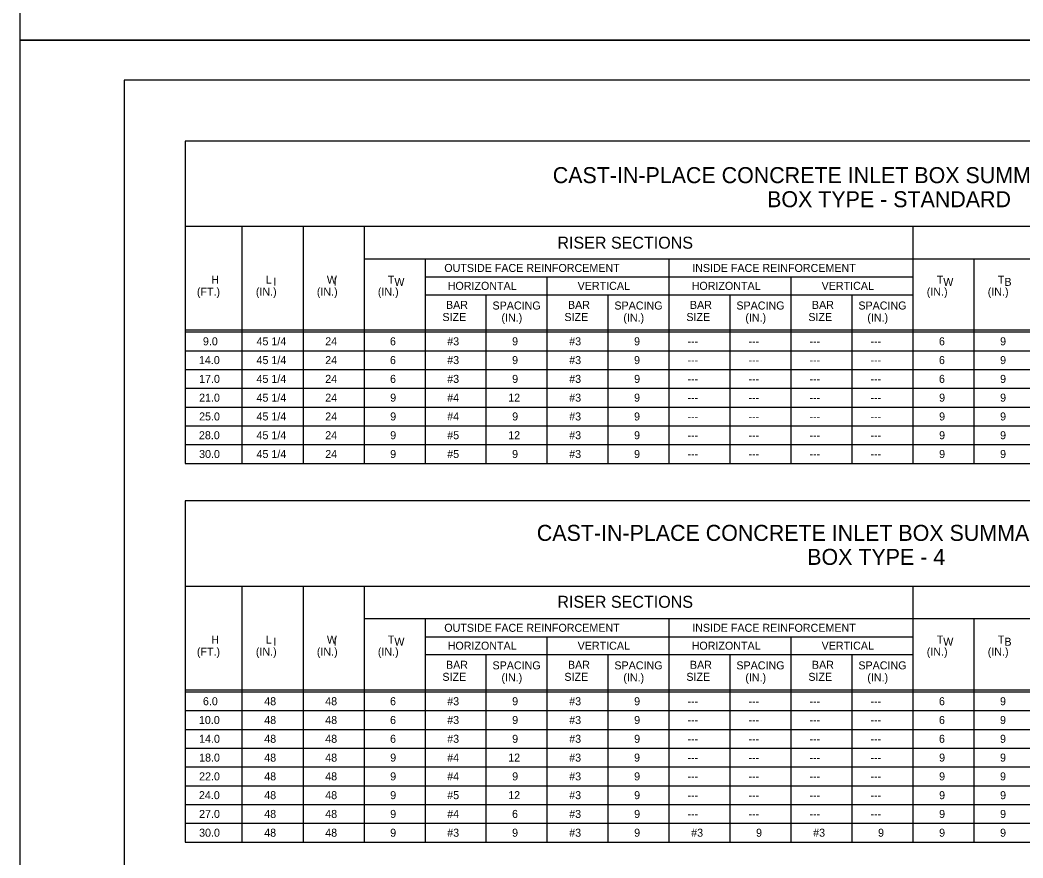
# Model space of a CAD drawing. Extents: x -6420 to 49575, y -4552 to 11624.
# Drawn here: x -6420 to -5187, y 4772 to 5802 of the extents above; entities that cross this region are included whole.
import ezdxf

# ---------------------------------------------------------------- set-up
doc = ezdxf.new("R2010")
doc.units = 0
doc.layers.add('1', color=7, linetype='Continuous')
doc.layers.add('PLT-BNDY', color=7, linetype='Continuous')

msp = doc.modelspace()

# ---------------------------------------------------------------- linework, layer by layer
at = {"layer": '1'}
for p, q in [((-6217.4, 5653.2), (-6217.4, 5256.9)), ((-4422.4, 5653.2), (-6217.4, 5653.2)), ((-4422.4, 5548.2), (-6217.4, 5548.2)), ((-6147.4, 5256.9), (-6147.4, 5548.2)), ((-6072.4, 5548.2), (-6072.4, 5256.9)), ((-5997.4, 5548.2), (-5997.4, 5256.9)), ((-5322.4, 5548.2), (-5322.4, 5256.9)), ((-4422.4, 5508.2), (-5997.4, 5508.2)), ((-5922.4, 5508.2), (-5922.4, 5256.9)), ((-5622.4, 5508.2), (-5622.4, 5256.9)), ((-5247.4, 5508.2), (-5247.4, 5256.9)), ((-5922.4, 5486.2), (-5622.4, 5486.2)), ((-5772.4, 5486.2), (-5772.4, 5256.9)), ((-5622.4, 5486.2), (-5322.4, 5486.2)), ((-5472.4, 5486.2), (-5472.4, 5256.9)), ((-5922.4, 5464.2), (-5622.4, 5464.2)), ((-5847.4, 5464.2), (-5847.4, 5256.9)), ((-5697.4, 5464.2), (-5697.4, 5256.9)), ((-5622.4, 5464.2), (-5322.4, 5464.2)), ((-5547.4, 5464.2), (-5547.4, 5256.9)), ((-5397.4, 5464.2), (-5397.4, 5256.9)), ((-6217.4, 5421), (-4422.4, 5421)), ((-6217.4, 5418.5), (-4422.4, 5418.5)), ((-6217.4, 5395.4), (-4422.4, 5395.4)), ((-6217.4, 5372.3), (-4422.4, 5372.3)), ((-6217.4, 5349.3), (-4422.4, 5349.3)), ((-6217.4, 5326.2), (-4422.4, 5326.2)), ((-6217.4, 5303.1), (-4422.4, 5303.1)), ((-6217.4, 5280), (-4422.4, 5280)), ((-6217.4, 5256.9), (-4422.4, 5256.9)), ((-6217.4, 5210.7), (-6217.4, 4791.2)), ((-4422.4, 5210.7), (-6217.4, 5210.7)), ((-4422.4, 5105.7), (-6217.4, 5105.7)), ((-6147.4, 4791.2), (-6147.4, 5105.7)), ((-6072.4, 5105.7), (-6072.4, 4791.2)), ((-5997.4, 5105.7), (-5997.4, 4791.2)), ((-5322.4, 5105.7), (-5322.4, 4791.2)), ((-4422.4, 5065.7), (-5997.4, 5065.7)), ((-5922.4, 5065.7), (-5922.4, 4791.2)), ((-5622.4, 5065.7), (-5622.4, 4791.2)), ((-5247.4, 5065.7), (-5247.4, 4791.2)), ((-5922.4, 5043.7), (-5622.4, 5043.7)), ((-5772.4, 5043.7), (-5772.4, 4791.2)), ((-5622.4, 5043.7), (-5322.4, 5043.7)), ((-5472.4, 5043.7), (-5472.4, 4791.2)), ((-5922.4, 5021.7), (-5622.4, 5021.7)), ((-5847.4, 5021.7), (-5847.4, 4791.2)), ((-5697.4, 5021.7), (-5697.4, 4791.2)), ((-5622.4, 5021.7), (-5322.4, 5021.7)), ((-5547.4, 5021.7), (-5547.4, 4791.2)), ((-5397.4, 5021.7), (-5397.4, 4791.2)), ((-6217.4, 4978.4), (-4422.4, 4978.4)), ((-6217.4, 4976), (-4422.4, 4976)), ((-6217.4, 4952.9), (-4422.4, 4952.9)), ((-6217.4, 4929.8), (-4422.4, 4929.8)), ((-6217.4, 4906.7), (-4422.4, 4906.7)), ((-6217.4, 4883.6), (-4422.4, 4883.6)), ((-6217.4, 4860.5), (-4422.4, 4860.5)), ((-6217.4, 4837.4), (-4422.4, 4837.4)), ((-6217.4, 4814.3), (-4422.4, 4814.3)), ((-6217.4, 4791.2), (-4422.4, 4791.2))]:
    msp.add_line(p, q, dxfattribs=at)
msp.add_lwpolyline([(-3713.7, 3877.8), (-3713.7, 5728.2), (-6292.4, 5728.2), (-6292.4, 3877.8), (-3713.7, 3877.8), (-3713.7, 3964.3), (-4369.8, 3964.3), (-4369.8, 4176.5), (-3713.7, 4176.5), (-3713.7, 4271.5), (-4369.8, 4271.5), (-4369.8, 3877.8), (-4111.3, 3877.8), (-4111.3, 3964.3), (-4111.3, 3877.8), (-3858.7, 3877.8), (-3858.7, 3964.3), (-3858.7, 3923.9), (-3713.7, 3923.9)], dxfattribs=at)
at = {"layer": 'PLT-BNDY'}
for points in [[(-6420.4, 7726.3), (-3661.2, 7726.3), (-3661.2, 5777.4), (-6420.4, 5777.4)], [(-6420.4, 5777.4), (-3661.2, 5777.4), (-3661.2, 3828.6), (-6420.4, 3828.6)]]:
    msp.add_lwpolyline(points, close=True, dxfattribs=at)

# ---------------------------------------------------------------- texts
at = {"layer": '1'}
for s, height, p in [('CAST-IN-PLACE CONCRETE INLET BOX SUMMARY TABLE', 19.685, (-5765.3, 5601.5)), ('BOX TYPE - STANDARD', 19.685, (-5501.7, 5571.9)), ('RISER SECTIONS', 14.764, (-5759.6, 5520.9)), ('OUTSIDE FACE REINFORCEMENT', 9.843, (-5898.7, 5492.3)), ('INSIDE FACE REINFORCEMENT', 9.843, (-5593.8, 5492.3)), ('H', 9.84, (-6185.2, 5477.9)), ('L ', 9.84, (-6118.1, 5477.9)), ('I', 9.84, (-6109.1, 5475.4)), ('W ', 9.84, (-6043.1, 5477.9)), ('I', 9.84, (-6034.7, 5475.4)), ('T ', 9.84, (-5968.1, 5477.9)), ('W', 9.84, (-5960.1, 5475.2)), ('HORIZONTAL', 9.84, (-5894.5, 5470.3)), ('VERTICAL', 9.84, (-5734.7, 5470.3)), ('HORIZONTAL', 9.84, (-5594.5, 5470.3)), ('VERTICAL', 9.84, (-5434.7, 5470.3)), ('T ', 9.84, (-5293.1, 5477.9)), ('W', 9.84, (-5285.1, 5475.2)), ('T ', 9.84, (-5218.1, 5477.9)), ('B', 9.84, (-5209.9, 5475.2)), ('(FT.)', 9.84, (-6202.9, 5463.1)), ('(IN.)', 9.84, (-6130.4, 5463.1)), ('(IN.)', 9.84, (-6055.4, 5463.1)), ('(IN.)', 9.84, (-5980.4, 5463.1)), ('(IN.)', 9.84, (-5305.4, 5463.1)), ('(IN.)', 9.84, (-5230.4, 5463.1)), ('BAR', 9.84, (-5896.6, 5446.9)), ('SPACING', 9.84, (-5839.4, 5446.1)), ('BAR', 9.84, (-5746.6, 5446.9)), ('SPACING', 9.84, (-5689.5, 5446.1)), ('BAR', 9.84, (-5596.6, 5446.9)), ('SPACING', 9.84, (-5539.5, 5446.1)), ('BAR', 9.84, (-5446.6, 5446.9)), ('SPACING', 9.84, (-5389.5, 5446.1)), ('SIZE', 9.84, (-5901, 5432)), ('(IN.)', 9.84, (-5828.4, 5431.3)), ('SIZE', 9.84, (-5751, 5432)), ('(IN.)', 9.84, (-5678.5, 5431.3)), ('SIZE', 9.84, (-5601, 5432)), ('(IN.)', 9.84, (-5528.5, 5431.3)), ('SIZE', 9.84, (-5451, 5432)), ('(IN.)', 9.84, (-5378.5, 5431.3)), ('9.0', 9.84, (-6195.5, 5402.1)), ('45 1/4', 9.84, (-6129.6, 5402.1)), ('24', 9.84, (-6045.1, 5402.1)), ('6', 9.84, (-5965.5, 5402.1)), ('#3', 9.84, (-5895.1, 5402.1)), ('9', 9.84, (-5815.3, 5402.1)), ('#3', 9.84, (-5745.1, 5402.1)), ('9', 9.84, (-5665.3, 5402.1)), ('---', 9.84, (-5599.6, 5402.1)), ('---', 9.84, (-5524.6, 5402.1)), ('---', 9.84, (-5449.6, 5402.1)), ('---', 9.84, (-5374.6, 5402.1)), ('6', 9.84, (-5290.4, 5402.1)), ('9', 9.84, (-5215.2, 5402.1)), ('45 1/4', 9.84, (-6129.6, 5379)), ('14.0', 9.84, (-6200.4, 5379)), ('24', 9.84, (-6045.1, 5379)), ('6', 9.84, (-5965.5, 5379)), ('#3', 9.84, (-5895.1, 5379)), ('9', 9.84, (-5815.3, 5379)), ('#3', 9.84, (-5745.1, 5379)), ('9', 9.84, (-5665.3, 5379)), ('---', 9.84, (-5599.6, 5379)), ('---', 9.84, (-5524.6, 5379)), ('---', 9.84, (-5449.6, 5379)), ('---', 9.84, (-5374.6, 5379)), ('6', 9.84, (-5290.4, 5379)), ('9', 9.84, (-5215.2, 5379)), ('17.0', 9.84, (-6200.2, 5355.9)), ('45 1/4', 9.84, (-6129.6, 5355.9)), ('24', 9.84, (-6045.1, 5355.9)), ('6', 9.84, (-5965.4, 5355.9)), ('#3', 9.84, (-5895.1, 5355.9)), ('9', 9.84, (-5815.2, 5355.9)), ('#3', 9.84, (-5745.1, 5355.9)), ('9', 9.84, (-5665.2, 5355.9)), ('6', 9.84, (-5290.4, 5355.9)), ('9', 9.84, (-5215.2, 5355.9)), ('---', 9.84, (-5599.6, 5355.9)), ('---', 9.84, (-5524.6, 5355.9)), ('---', 9.84, (-5449.6, 5355.9)), ('---', 9.84, (-5374.6, 5355.9)), ('21.0', 9.84, (-6200.2, 5332.8)), ('45 1/4', 9.84, (-6129.6, 5332.8)), ('24', 9.84, (-6045.1, 5332.8)), ('9', 9.84, (-5965.2, 5332.8)), ('#4', 9.84, (-5895.1, 5332.8)), ('12', 9.84, (-5820.1, 5332.8)), ('#3', 9.84, (-5745.1, 5332.8)), ('9', 9.84, (-5665.3, 5332.8)), ('9', 9.84, (-5290.2, 5332.8)), ('9', 9.84, (-5215.2, 5332.8)), ('---', 9.84, (-5599.6, 5332.8)), ('---', 9.84, (-5524.6, 5332.8)), ('---', 9.84, (-5449.6, 5332.8)), ('---', 9.84, (-5374.6, 5332.8)), ('25.0', 9.84, (-6200.2, 5309.7)), ('45 1/4', 9.84, (-6129.6, 5309.7)), ('24', 9.84, (-6045.1, 5309.7)), ('9', 9.84, (-5965.2, 5309.7)), ('#4', 9.84, (-5895.1, 5309.7)), ('9', 9.84, (-5815.2, 5309.7)), ('#3', 9.84, (-5745.1, 5309.7)), ('9', 9.84, (-5665.3, 5309.7)), ('9', 9.84, (-5290.2, 5309.7)), ('9', 9.84, (-5215.2, 5309.7)), ('---', 9.84, (-5599.6, 5309.7)), ('---', 9.84, (-5524.6, 5309.7)), ('---', 9.84, (-5449.6, 5309.7)), ('---', 9.84, (-5374.6, 5309.7)), ('28.0', 9.84, (-6200.4, 5286.6)), ('45 1/4', 9.84, (-6129.6, 5286.6)), ('24', 9.84, (-6045.1, 5286.6)), ('9', 9.84, (-5965.2, 5286.6)), ('#5', 9.84, (-5895.1, 5286.6)), ('12', 9.84, (-5820.1, 5286.6)), ('#3', 9.84, (-5745.1, 5286.6)), ('9', 9.84, (-5665.3, 5286.6)), ('---', 9.84, (-5599.6, 5286.6)), ('---', 9.84, (-5524.6, 5286.6)), ('---', 9.84, (-5449.6, 5286.6)), ('---', 9.84, (-5374.6, 5286.6)), ('9', 9.84, (-5290.2, 5286.6)), ('9', 9.84, (-5215.2, 5286.6)), ('30.0', 9.84, (-6200.2, 5263.5)), ('45 1/4', 9.84, (-6129.6, 5263.5)), ('24', 9.84, (-6045.1, 5263.5)), ('9', 9.84, (-5965.2, 5263.5)), ('#5', 9.84, (-5895.1, 5263.5)), ('9', 9.84, (-5815.3, 5263.5)), ('#3', 9.84, (-5745.1, 5263.5)), ('9', 9.84, (-5665.3, 5263.5)), ('---', 9.84, (-5599.6, 5263.5)), ('---', 9.84, (-5524.6, 5263.5)), ('---', 9.84, (-5449.6, 5263.5)), ('---', 9.84, (-5374.6, 5263.5)), ('9', 9.84, (-5290.2, 5263.5)), ('9', 9.84, (-5215.2, 5263.5)), ('CAST-IN-PLACE CONCRETE INLET BOX SUMMARY TABLE', 19.685, (-5784.9, 5161.6)), ('BOX TYPE - 4', 19.685, (-5452.4, 5132.1)), ('RISER SECTIONS', 14.764, (-5759.6, 5079.3)), ('OUTSIDE FACE REINFORCEMENT', 9.843, (-5898.7, 5049.8)), ('INSIDE FACE REINFORCEMENT', 9.843, (-5593.8, 5049.8)), ('H', 9.84, (-6185.2, 5035.4)), ('L ', 9.84, (-6118.1, 5035.4)), ('W ', 9.84, (-6043.1, 5035.4)), ('T ', 9.84, (-5968.1, 5035.4)), ('T ', 9.84, (-5293.1, 5035.4)), ('T ', 9.84, (-5218.1, 5035.4)), ('I', 9.84, (-6109.1, 5032.8)), ('I', 9.84, (-6034.7, 5032.9)), ('W', 9.84, (-5960.1, 5032.7)), ('HORIZONTAL', 9.84, (-5894.5, 5027.8)), ('VERTICAL', 9.84, (-5734.7, 5027.8)), ('HORIZONTAL', 9.84, (-5594.5, 5027.8)), ('VERTICAL', 9.84, (-5434.7, 5027.8)), ('W', 9.84, (-5285.1, 5032.7)), ('B', 9.84, (-5209.9, 5032.7)), ('(FT.)', 9.84, (-6202.9, 5020.5)), ('(IN.)', 9.84, (-6130.4, 5020.5)), ('(IN.)', 9.84, (-6055.4, 5020.5)), ('(IN.)', 9.84, (-5980.4, 5020.5)), ('(IN.)', 9.84, (-5305.4, 5020.5)), ('(IN.)', 9.84, (-5230.4, 5020.5)), ('BAR', 9.84, (-5896.6, 5004.3)), ('SPACING', 9.84, (-5839.4, 5003.6)), ('BAR', 9.84, (-5746.6, 5004.3)), ('SPACING', 9.84, (-5689.5, 5003.6)), ('BAR', 9.84, (-5596.6, 5004.3)), ('SPACING', 9.84, (-5539.5, 5003.6)), ('BAR', 9.84, (-5446.6, 5004.3)), ('SPACING', 9.84, (-5389.5, 5003.6)), ('SIZE', 9.84, (-5901, 4989.5)), ('(IN.)', 9.84, (-5828.4, 4988.7)), ('SIZE', 9.84, (-5751, 4989.5)), ('(IN.)', 9.84, (-5678.5, 4988.7)), ('SIZE', 9.84, (-5601, 4989.5)), ('(IN.)', 9.84, (-5528.5, 4988.7)), ('SIZE', 9.84, (-5451, 4989.5)), ('(IN.)', 9.84, (-5378.5, 4988.7)), ('6.0', 9.84, (-6195.5, 4959.5)), ('48', 9.84, (-6120.1, 4959.5)), ('48', 9.84, (-6045.1, 4959.5)), ('6', 9.84, (-5965.4, 4959.5)), ('#3', 9.84, (-5895.1, 4959.5)), ('9', 9.84, (-5815.2, 4959.5)), ('#3', 9.84, (-5745.1, 4959.5)), ('9', 9.84, (-5665.2, 4959.5)), ('---', 9.84, (-5599.6, 4959.5)), ('---', 9.84, (-5524.6, 4959.5)), ('---', 9.84, (-5449.6, 4959.5)), ('---', 9.84, (-5374.6, 4959.5)), ('6', 9.84, (-5290.4, 4959.5)), ('9', 9.84, (-5215.3, 4959.5)), ('10.0', 9.84, (-6200.4, 4936.4)), ('48', 9.84, (-6120.1, 4936.4)), ('48', 9.84, (-6045.1, 4936.4)), ('6', 9.84, (-5965.4, 4936.4)), ('#3', 9.84, (-5895.1, 4936.4)), ('9', 9.84, (-5815.2, 4936.4)), ('#3', 9.84, (-5745.1, 4936.4)), ('9', 9.84, (-5665.2, 4936.4)), ('6', 9.84, (-5290.4, 4936.4)), ('9', 9.84, (-5215.3, 4936.4)), ('---', 9.84, (-5599.6, 4936.4)), ('---', 9.84, (-5524.6, 4936.4)), ('---', 9.84, (-5449.6, 4936.4)), ('---', 9.84, (-5374.6, 4936.4)), ('14.0', 9.84, (-6200.2, 4913.3)), ('48', 9.84, (-6120.1, 4913.3)), ('48', 9.84, (-6045.1, 4913.3)), ('6', 9.84, (-5965.4, 4913.3)), ('#3', 9.84, (-5895.1, 4913.3)), ('9', 9.84, (-5815.2, 4913.3)), ('#3', 9.84, (-5745.1, 4913.3)), ('9', 9.84, (-5665.2, 4913.3)), ('6', 9.84, (-5290.4, 4913.3)), ('9', 9.84, (-5215.3, 4913.3)), ('---', 9.84, (-5599.6, 4913.3)), ('---', 9.84, (-5524.6, 4913.3)), ('---', 9.84, (-5449.6, 4913.3)), ('---', 9.84, (-5374.6, 4913.3)), ('18.0', 9.84, (-6200.2, 4890.2)), ('48', 9.84, (-6120.1, 4890.2)), ('48', 9.84, (-6045.1, 4890.2)), ('9', 9.84, (-5965.2, 4890.2)), ('#4', 9.84, (-5895.1, 4890.2)), ('12', 9.84, (-5820.1, 4890.2)), ('#3', 9.84, (-5745.1, 4890.2)), ('9', 9.84, (-5665.3, 4890.2)), ('9', 9.84, (-5290.2, 4890.2)), ('9', 9.84, (-5215.3, 4890.2)), ('---', 9.84, (-5599.6, 4890.2)), ('---', 9.84, (-5524.6, 4890.2)), ('---', 9.84, (-5449.6, 4890.2)), ('---', 9.84, (-5374.6, 4890.2)), ('22.0', 9.84, (-6200.2, 4867.1)), ('48', 9.84, (-6120.1, 4867.1)), ('48', 9.84, (-6045.1, 4867.1)), ('9', 9.84, (-5965.2, 4867.1)), ('#4', 9.84, (-5895.1, 4867.1)), ('9', 9.84, (-5815.2, 4867.1)), ('#3', 9.84, (-5745.1, 4867.1)), ('9', 9.84, (-5665.2, 4867.1)), ('---', 9.84, (-5599.6, 4867.1)), ('---', 9.84, (-5524.6, 4867.1)), ('---', 9.84, (-5449.6, 4867.1)), ('---', 9.84, (-5374.6, 4867.1)), ('9', 9.84, (-5290.2, 4867.1)), ('9', 9.84, (-5215.3, 4867.1)), ('24.0', 9.84, (-6200.4, 4844)), ('48', 9.84, (-6120.1, 4844)), ('48', 9.84, (-6045.1, 4844)), ('9', 9.84, (-5965.2, 4844)), ('#5', 9.84, (-5895.1, 4844)), ('12', 9.84, (-5820.1, 4844)), ('#3', 9.84, (-5745.1, 4844)), ('9', 9.84, (-5665.2, 4844)), ('---', 9.84, (-5599.6, 4844)), ('---', 9.84, (-5524.6, 4844)), ('---', 9.84, (-5449.6, 4844)), ('---', 9.84, (-5374.6, 4844)), ('9', 9.84, (-5290.2, 4844)), ('9', 9.84, (-5215.2, 4844)), ('27.0', 9.84, (-6200.2, 4820.9)), ('48', 9.84, (-6120.1, 4820.9)), ('48', 9.84, (-6045.1, 4820.9)), ('9', 9.84, (-5965.2, 4820.9)), ('#4', 9.84, (-5895.1, 4820.9)), ('6', 9.84, (-5815.4, 4820.9)), ('#3', 9.84, (-5745.1, 4820.9)), ('9', 9.84, (-5665.2, 4820.9)), ('---', 9.84, (-5599.6, 4820.9)), ('---', 9.84, (-5524.6, 4820.9)), ('---', 9.84, (-5449.6, 4820.9)), ('---', 9.84, (-5374.6, 4820.9)), ('9', 9.84, (-5290.2, 4820.9)), ('9', 9.84, (-5215.2, 4820.9)), ('30.0', 9.84, (-6200.2, 4797.8)), ('48', 9.84, (-6120.1, 4797.8)), ('48', 9.84, (-6045.1, 4797.8)), ('9', 9.84, (-5965.2, 4797.8)), ('#3', 9.84, (-5895.1, 4797.8)), ('9', 9.84, (-5815.3, 4797.8)), ('#3', 9.84, (-5745.1, 4797.8)), ('9', 9.84, (-5665.2, 4797.8)), ('#3', 9.84, (-5595.1, 4797.8)), ('9', 9.84, (-5515.3, 4797.8)), ('#3', 9.84, (-5445.1, 4797.8)), ('9', 9.84, (-5365.3, 4797.8)), ('9', 9.84, (-5290.2, 4797.8)), ('9', 9.84, (-5215.2, 4797.8))]:
    msp.add_text(s, height=height, dxfattribs=at).set_placement(p)

doc.saveas('drawing.dxf')
